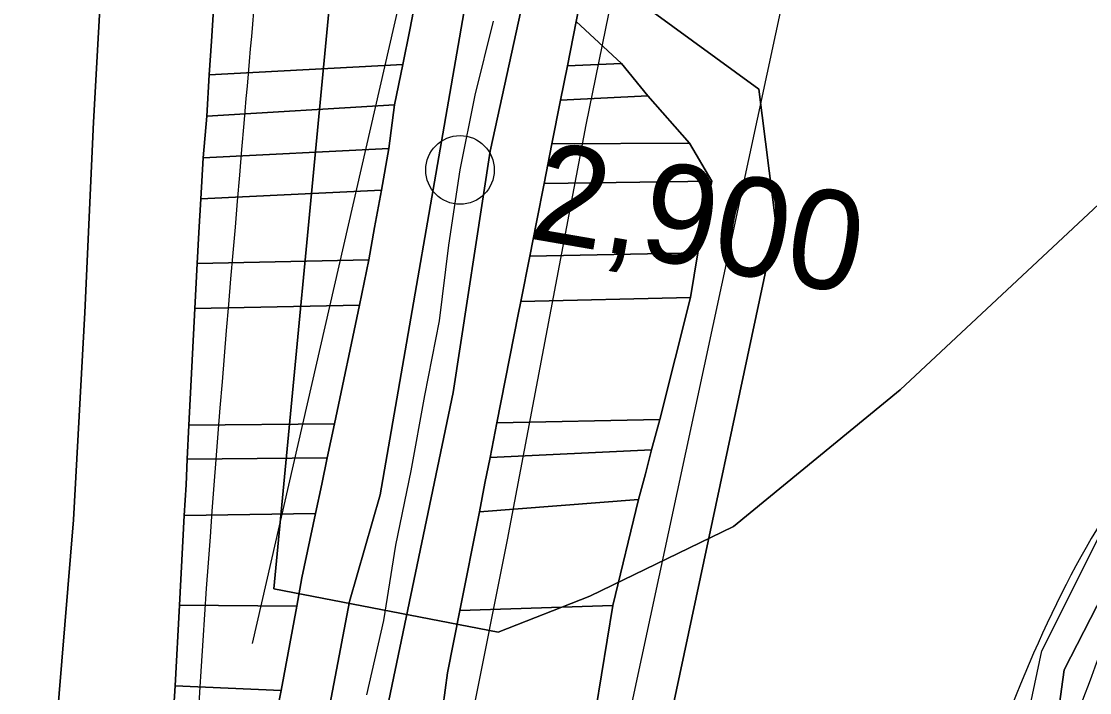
# Model space of a CAD drawing. Extents: x -510989 to -501240, y -1184665 to -1176089.
# Drawn here: x -503550.1 to -503409.8, y -1181719.5 to -1181631.4 of the extents above; entities that cross this region are included whole.
import ezdxf

# ---------------------------------------------------------------- set-up
doc = ezdxf.new("R2010")
doc.units = 0
for name, color, linetype in [('NAVRH_revitalizace_toku', 7, 'Continuous'), ('orna_puda', 7, 'Continuous'), ('ostatni_plocha_x_ostatni_komunikace', 7, 'Continuous'), ('ostatni_plocha_x_silnice', 7, 'Continuous'), ('STAV_systematicke_odvodneni', 7, 'Continuous'), ('STAV_USES', 7, 'Continuous'), ('STAV_zaplavove_uzemi', 7, 'Continuous'), ('trasovani_toku', 7, 'Continuous'), ('trvaly_travni_porost', 7, 'Continuous'), ('vodni_plocha_x_vodni_tok_v_koryt_prir_n_upr', 7, 'Continuous'), ('zahrada', 7, 'Continuous')]:
    doc.layers.add(name, color=color, linetype=linetype)

msp = doc.modelspace()

# ---------------------------------------------------------------- linework, layer by layer
at = {"layer": 'NAVRH_revitalizace_toku'}
for points in [[(-503475.69, -1181747.84), (-503451.03, -1181632.99), (-503426.37, -1181518.14), (-503416.5, -1181455.43), (-503415.09, -1181394.83), (-503434.12, -1181325.07), (-503450.33, -1181289.84), (-503445.92, -1181259.51), (-503426.54, -1181230.05), (-503405.62, -1181211.45), (-503389.34, -1181168.82), (-503387.02, -1181132.39), (-503393.99, -1181103.71), (-503388.57, -1181053.33), (-503376.56, -1181008.43), (-503365.03, -1180968.07), (-503349.66, -1180937.32), (-503299.64, -1180920.03), (-503248.45, -1180913.62), (-503149.8, -1180895.05), (-503112.01, -1180889.28)], [(-503441.07, -1181050.42), (-503440.37, -1181093.4), (-503432.62, -1181146.25), (-503432.62, -1181162.45), (-503444.6, -1181184.3), (-503485.47, -1181230.1), (-503493.22, -1181246.3), (-503494.5, -1181285.16), (-503474.04, -1181332.05), (-503459.54, -1181409.64), (-503459.54, -1181458.23), (-503480.86, -1181543.49), (-503519.79, -1181713.04)]]:
    msp.add_lwpolyline(points, dxfattribs=at)
at = {"layer": 'orna_puda'}
for points in [[(-503524.79, -1181629.12), (-503498.12, -1181627.44), (-503499.08, -1181632.5), (-503500, -1181637.05), (-503525.4, -1181638.39), (-503525.09, -1181633.97)], [(-503525.4, -1181638.39), (-503500, -1181637.05), (-503501.07, -1181642.31), (-503525.74, -1181643.82)], [(-503525.74, -1181643.82), (-503501.07, -1181642.31), (-503501.83, -1181648.08), (-503526.2, -1181649.27)], [(-503526.2, -1181649.27), (-503501.83, -1181648.08), (-503502.81, -1181653.51), (-503526.51, -1181654.65)], [(-503526.99, -1181663.15), (-503504.45, -1181662.68), (-503505.69, -1181668.6), (-503527.32, -1181669.07)], [(-503527.32, -1181669.07), (-503505.69, -1181668.6), (-503508.97, -1181684.2), (-503528.08, -1181684.36)], [(-503528.08, -1181684.36), (-503508.97, -1181684.2), (-503509.91, -1181688.66), (-503528.29, -1181688.84)], [(-503528.29, -1181688.84), (-503509.91, -1181688.66), (-503510.64, -1181692.13), (-503511.44, -1181695.94), (-503528.69, -1181696.2), (-503528.45, -1181692.18)], [(-503528.69, -1181696.2), (-503511.44, -1181695.94), (-503513.23, -1181704.42), (-503513.91, -1181708.11), (-503529.32, -1181707.99)], [(-503529.32, -1181707.99), (-503513.91, -1181708.11), (-503515.97, -1181719.18), (-503529.9, -1181718.57)]]:
    msp.add_lwpolyline(points, close=True, dxfattribs=at)
at = {"layer": 'ostatni_plocha_x_ostatni_komunikace'}
msp.add_lwpolyline([(-503331.95, -1181627.21), (-503356.42, -1181654.86), (-503367.8, -1181665.45), (-503372.85, -1181665.03), (-503388.1, -1181683.7), (-503397.28, -1181695.13), (-503405.28, -1181710.19), (-503405.67, -1181712.64), (-503410.14, -1181740.84), (-503416.18, -1181740.84), (-503415.11, -1181730.76), (-503413.18, -1181716.47), (-503394.23, -1181679.54), (-503380.6, -1181668.42), (-503377.45, -1181663.48), (-503361.58, -1181655.84), (-503331.35, -1181621.57)], dxfattribs=at)
at = {"layer": 'ostatni_plocha_x_silnice'}
for points in [[(-503550.29, -1181774.59), (-503548.27, -1181751.03), (-503545.51, -1181724.37), (-503543.23, -1181696.77), (-503541.76, -1181669.56), (-503540.61, -1181644.59), (-503538.65, -1181609.24), (-503535.68, -1181564.31), (-503534.03, -1181534.18), (-503533.49, -1181524.47), (-503530.32, -1181482.78)], [(-503524.79, -1181629.12), (-503525.09, -1181633.97), (-503525.4, -1181638.39), (-503525.74, -1181643.82), (-503526.2, -1181649.27), (-503526.51, -1181654.65), (-503526.76, -1181659.09), (-503526.99, -1181663.15), (-503527.32, -1181669.07), (-503528.08, -1181684.36), (-503528.29, -1181688.84), (-503528.45, -1181692.18), (-503528.69, -1181696.2), (-503529.32, -1181707.99), (-503529.9, -1181718.57), (-503530.1, -1181721.94), (-503530.98, -1181738.22), (-503531.16, -1181779.98), (-503535.7, -1181812.4)]]:
    msp.add_lwpolyline(points, dxfattribs=at)
at = {"layer": 'STAV_systematicke_odvodneni'}
for p, q in [((-503467.76, -1181604.52), (-503475.97, -1181644.97)), ((-503475.97, -1181644.97), (-503486.31, -1181699.4)), ((-503416.08, -1181714), (-503399.37, -1181680.55)), ((-503486.31, -1181699.4), (-503493.6, -1181735.9)), ((-503419.43, -1181729.51), (-503416.08, -1181714))]:
    msp.add_line(p, q, dxfattribs=at)
at = {"layer": 'STAV_USES'}
for p, q in [((-503516.92, -1181705.86), (-503507.83, -1181610.55)), ((-503507.83, -1181610.55), (-503516.92, -1181705.86)), ((-503365.69, -1181615.25), (-503434.7, -1181679.73)), ((-503434.7, -1181679.73), (-503365.69, -1181615.25)), ((-503434.7, -1181679.73), (-503456.59, -1181697.67)), ((-503456.59, -1181697.67), (-503434.7, -1181679.73)), ((-503456.59, -1181697.67), (-503475.43, -1181706.79)), ((-503475.43, -1181706.79), (-503456.59, -1181697.67)), ((-503487.46, -1181711.53), (-503516.92, -1181705.86)), ((-503516.92, -1181705.86), (-503487.46, -1181711.53)), ((-503475.43, -1181706.79), (-503487.46, -1181711.53)), ((-503487.46, -1181711.53), (-503475.43, -1181706.79))]:
    msp.add_line(p, q, dxfattribs=at)
at = {"layer": 'STAV_zaplavove_uzemi'}
for points in [[(-502723.47, -1180576.88), (-502750.97, -1180610.73), (-502772.12, -1180647.75), (-502783.76, -1180692.17), (-502790.11, -1180735.54), (-502816.55, -1180769.39), (-502838.76, -1180789.49), (-502880.02, -1180813.82), (-502947.71, -1180825.45), (-502980.5, -1180833.91), (-503008.01, -1180838.14), (-503027.04, -1180827.57), (-503058.78, -1180840.26), (-503097.92, -1180865.65), (-503133.88, -1180877.28), (-503224.85, -1180888.92), (-503331.68, -1180909.01), (-503349.66, -1180914.3), (-503380.34, -1180944.98), (-503395.15, -1180996.81), (-503404.67, -1181054.99), (-503414.18, -1181088.83), (-503405.74, -1181137.71), (-503341.21, -1181192.71), (-503275.63, -1181213.86), (-503238.61, -1181228.67), (-503221.69, -1181245.6), (-503229.09, -1181273.1), (-503244.96, -1181310.12), (-503251.3, -1181333.39), (-503243.9, -1181363.01), (-503246.02, -1181393.68), (-503244.96, -1181433.88), (-503251.3, -1181477.25), (-503261.88, -1181518.5), (-503269.29, -1181530.14), (-503299, -1181579.21), (-503326.93, -1181610.62), (-503351.36, -1181638.55), (-503381.61, -1181666.47), (-503397.91, -1181682.76), (-503420.01, -1181721.16), (-503428.16, -1181736.28), (-503464.23, -1181735.12), (-503497.97, -1181758.39), (-503482.84, -1181800.28), (-503460.74, -1181841), (-503407.53, -1181883.86), (-503369.52, -1181914.83), (-503348.4, -1181945.81), (-503334.32, -1181976.78), (-503286.45, -1182017.61), (-503224.5, -1182073.92), (-503185.08, -1182121.79), (-503159.74, -1182180.92), (-503125.16, -1182269.48), (-503118.18, -1182319.52), (-503118.18, -1182384.67), (-503122.84, -1182470.78), (-503133.31, -1182562.7), (-503147.27, -1182666.25), (-503152.24, -1182800.82), (-503140.98, -1182878.25), (-503110, -1182947.24), (-503050.82, -1183014.1), (-502950.75, -1183132.78), (-502862.33, -1183242.16), (-502789.02, -1183301.5), (-502594.33, -1183372.67), (-502552.52, -1183394.35), (-502521.54, -1183433.06), (-502481.28, -1183546.12), (-502442.56, -1183663.81), (-502399.2, -1183755.19), (-502318.67, -1183838.81), (-502270.66, -1183889.92), (-502173.29, -1183977.22)], [(-502250.32, -1184002.61), (-502355.07, -1183875.41), (-502442.37, -1183790.61), (-502477.29, -1183700.82), (-502532.16, -1183578.61), (-502567.08, -1183448.91), (-502626.05, -1183402.34), (-502705.41, -1183380.59), (-502814.2, -1183349.87), (-502882.03, -1183297.39), (-502931.95, -1183237.24), (-503042.02, -1183107.97), (-503139.64, -1183018.94), (-503222.14, -1182957.59), (-503308.56, -1182839.96), (-503316.24, -1182784.92), (-503330.32, -1182756.77), (-503348.24, -1182719.65), (-503334.16, -1182651.82), (-503323.92, -1182595.5), (-503313.68, -1182526.39), (-503294.1, -1182480.5), (-503251.86, -1182396.03), (-503229.34, -1182314.37), (-503216.1, -1182227.15), (-503242.43, -1182174.5), (-503271.86, -1182129.59), (-503287.34, -1182081.58), (-503343.88, -1182028.1), (-503361.79, -1182008.91), (-503396.35, -1181952.59), (-503442.43, -1181933.39), (-503497.46, -1181888.6), (-503525.62, -1181860.44), (-503528.18, -1181837.4), (-503548.66, -1181767.01), (-503558.9, -1181729.89), (-503576.82, -1181682.53), (-503578.1, -1181621.1), (-503567.86, -1181572.46), (-503552.5, -1181536.63), (-503538.04, -1181458.36), (-503518.33, -1181411.9), (-503509.88, -1181341.51), (-503497.21, -1181207.63), (-503499.77, -1181097.56), (-503498.02, -1181031.35), (-503510.82, -1180970.85), (-503549.22, -1180952.23), (-503571.32, -1180940.6), (-503605.07, -1180937.11), (-503651.61, -1180939.44), (-503671.39, -1180917.33), (-503679.53, -1180892.89), (-503713.27, -1180871.95), (-503727.24, -1180859.15), (-503734.22, -1180833.55), (-503728.4, -1180799.81), (-503741.2, -1180770.72), (-503722.82, -1180725.17), (-503721.54, -1180703.41), (-503731.78, -1180697.01), (-503767.61, -1180699.57), (-503790.65, -1180697.01), (-503817.53, -1180697.01), (-503861.04, -1180686.77), (-503889.2, -1180675.25), (-503900.72, -1180668.85), (-503953.2, -1180679.09), (-503997.99, -1180697.01), (-504063.27, -1180722.61), (-504109.34, -1180749.49), (-504142.62, -1180776.36), (-504177.18, -1180796.84), (-504211.73, -1180817.32), (-504414.98, -1180961.5), (-504472.7, -1180998.11), (-504544.51, -1181068.5), (-504600.82, -1181143.12), (-504621.94, -1181196.62), (-504641.65, -1181267.01), (-504660.25, -1181350.62), (-504634.7, -1181398.32), (-504617.66, -1181447.72), (-504600.62, -1181492.01), (-504587, -1181548.23), (-504592.11, -1181628.29), (-504569.96, -1181682.81), (-504568.26, -1181664.07), (-504554.63, -1181621.48), (-504547.82, -1181597.63)], [(-502765.18, -1180820.83), (-502819.12, -1180854.68), (-502855.09, -1180856.79), (-502878.36, -1180851.5), (-502911.15, -1180848.33), (-502954.52, -1180870.54), (-502984.14, -1180869.48), (-503005.29, -1180861.02), (-503048.66, -1180872.66), (-503074.04, -1180895.93), (-503100.49, -1180910.74), (-503124.82, -1180934.01), (-503148.09, -1180961.51), (-503167.13, -1180991.13), (-503214.18, -1181039.04), (-503223.14, -1181058.24), (-503224.42, -1181086.39), (-503233.38, -1181129.91), (-503224.42, -1181152.95), (-503210.34, -1181174.71), (-503189.86, -1181187.51), (-503177.06, -1181216.94), (-503187.3, -1181265.58), (-503182.09, -1181326.92), (-503202.22, -1181367.18), (-503223.9, -1181396.6), (-503227, -1181422.93), (-503244.04, -1181475.59), (-503248.68, -1181509.66), (-503278.16, -1181558.16), (-503308.83, -1181601.52), (-503351.14, -1181645.95), (-503365.95, -1181659.7), (-503395.57, -1181685.09), (-503411.43, -1181722.11), (-503422.01, -1181739.03), (-503437.88, -1181747.49), (-503460.09, -1181743.26), (-503481.25, -1181748.55), (-503492.88, -1181761.25), (-503472.79, -1181803.56), (-503443.17, -1181840.58), (-503413.55, -1181857.5), (-503278.84, -1181941.97), (-503242.23, -1181977.17), (-503180.29, -1182027.85), (-503125.38, -1182098.25), (-503088.78, -1182167.23), (-503075.54, -1182217), (-503114.26, -1182162.8), (-503152.97, -1182091.56), (-503197.89, -1182048.2), (-503210.28, -1182032.71), (-503231.96, -1182021.87), (-503259.83, -1182017.22), (-503266.03, -1182021.87), (-503224.21, -1182048.2), (-503199.43, -1182076.07), (-503157.62, -1182114.79), (-503135.94, -1182159.7), (-503118.9, -1182207.71), (-503111.16, -1182251.07), (-503108.24, -1182409.43), (-503115.92, -1182478.55), (-503128.72, -1182603.98), (-503131.28, -1182696.13), (-503104.4, -1182780.6), (-503071.45, -1182869.91), (-503052.71, -1182886.94), (-502977.76, -1182944.86), (-502838.07, -1183047.07), (-502664.31, -1183174.84), (-502563.8, -1183270.24), (-502485.44, -1183353.71), (-502446.26, -1183432.07), (-502383.48, -1183571.46), (-502315.46, -1183658.04), (-502253.62, -1183724), (-502158.8, -1183808.51), (-502045.43, -1183923.94), (-501930, -1184016.7), (-501793.89, -1184089.91), (-501746.5, -1184127.32), (-501709.09, -1184197.15)], [(-502226.81, -1183999.33), (-502311.75, -1183908.57), (-502419.96, -1183792.22), (-502451.37, -1183739.86), (-502483.95, -1183647.94), (-502521.19, -1183547.88), (-502550.27, -1183461.78), (-502572.38, -1183429.2), (-502656.85, -1183386.44), (-502768.21, -1183357), (-502834.76, -1183325), (-502889.79, -1183272.53), (-502938.43, -1183213.65), (-503042.23, -1183094.94), (-503121.07, -1183000.61), (-503188.65, -1182909.1), (-503198.5, -1182830.26), (-503192.9, -1182654.04), (-503169.63, -1182457.41), (-503165.02, -1182331.94), (-503174.64, -1182244.43), (-503211.18, -1182165.58), (-503248.68, -1182104.04), (-503298.6, -1182058.14), (-503358.04, -1182010.06), (-503388.64, -1181959.36), (-503422.73, -1181920.9), (-503472.56, -1181875.44), (-503525.05, -1181800.26), (-503528.23, -1181753.72), (-503520.82, -1181644.77), (-503514.48, -1181592.94), (-503470.14, -1181471.68), (-503458.61, -1181430.33), (-503465.34, -1181377.45), (-503493.67, -1181297.01), (-503493.67, -1181272.57), (-503489.02, -1181233.01), (-503455.28, -1181146.91), (-503458.77, -1181102.69), (-503461.1, -1181050.33), (-503461.1, -1181016.59), (-503465.75, -1180995.65), (-503478.55, -1180979.36)]]:
    msp.add_spline(points, degree=3, dxfattribs=at)
at = {"layer": 'trasovani_toku'}
for p, q in [((-503490.5, -1181641.07), (-503488.1, -1181631.36)), ((-503492.48, -1181650.87), (-503490.5, -1181641.07)), ((-503493.97, -1181660.76), (-503492.48, -1181650.87)), ((-503495.18, -1181670.69), (-503493.97, -1181660.76)), ((-503497.12, -1181680.49), (-503495.18, -1181670.69)), ((-503498.9, -1181690.34), (-503497.12, -1181680.49)), ((-503500.92, -1181700.13), (-503498.9, -1181690.34)), ((-503502.49, -1181710.01), (-503500.92, -1181700.13)), ((-503504.73, -1181719.75), (-503502.49, -1181710.01))]:
    msp.add_line(p, q, dxfattribs=at)
msp.add_circle((-503492.48, -1181650.87), 4.5, dxfattribs=at)
at = {"layer": 'trvaly_travni_porost'}
for points in [[(-503538.65, -1181609.24), (-503540.61, -1181644.59), (-503541.76, -1181669.56), (-503543.23, -1181696.77), (-503545.51, -1181724.37), (-503548.27, -1181751.03), (-503550.29, -1181774.59), (-503555.45, -1181796.44), (-503555.72, -1181773.46), (-503556.11, -1181742.89), (-503579.22, -1181699.74), (-503586.57, -1181647.49), (-503583.52, -1181611.36), (-503567.81, -1181610.95)], [(-503477.24, -1181631.39), (-503471.28, -1181636.92), (-503478.38, -1181637.22)], [(-503478.38, -1181637.22), (-503471.28, -1181636.92), (-503467.83, -1181641.14), (-503479.27, -1181641.71)], [(-503467.83, -1181641.14), (-503462.33, -1181647.36), (-503480.41, -1181647.45), (-503479.27, -1181641.71)], [(-503480.41, -1181647.45), (-503462.33, -1181647.36), (-503459.41, -1181652.35), (-503481.44, -1181652.65)], [(-503481.44, -1181652.65), (-503459.41, -1181652.35), (-503460.44, -1181657.15), (-503461.24, -1181661.77), (-503483.32, -1181662.17), (-503482.44, -1181657.71)], [(-503526.51, -1181654.65), (-503502.81, -1181653.51), (-503503.69, -1181658.43), (-503504.45, -1181662.68), (-503526.99, -1181663.15), (-503526.76, -1181659.09)], [(-503461.24, -1181661.77), (-503462.24, -1181667.63), (-503484.49, -1181668.15), (-503483.32, -1181662.17)], [(-503484.49, -1181668.15), (-503462.24, -1181667.63), (-503466.23, -1181683.61), (-503487.64, -1181684.06), (-503484.83, -1181669.86)], [(-503487.64, -1181684.06), (-503466.23, -1181683.61), (-503467.34, -1181687.61), (-503488.54, -1181688.59)], [(-503488.54, -1181688.59), (-503467.34, -1181687.61), (-503468.15, -1181690.75), (-503469.04, -1181694.11), (-503489.94, -1181695.74), (-503489.21, -1181692)], [(-503489.94, -1181695.74), (-503469.04, -1181694.11), (-503472.41, -1181708.03), (-503492.51, -1181708.67)], [(-503492.51, -1181708.67), (-503472.41, -1181708.03), (-503474.64, -1181721.67), (-503482.83, -1181723.41), (-503495.06, -1181723.7), (-503494.11, -1181716.85)]]:
    msp.add_lwpolyline(points, close=True, dxfattribs=at)
for points in [[(-503331.35, -1181621.57), (-503361.58, -1181655.84), (-503377.45, -1181663.48), (-503380.6, -1181668.42), (-503394.23, -1181679.54), (-503413.18, -1181716.47), (-503415.11, -1181730.76), (-503416.18, -1181740.84), (-503433, -1181740.24), (-503447.63, -1181736.79), (-503448.61, -1181740.08), (-503462.44, -1181739.95), (-503469.83, -1181744.86), (-503464.63, -1181721.76), (-503451.02, -1181657.9), (-503453.25, -1181640.27), (-503467.62, -1181629.81)], [(-503474.64, -1181721.67), (-503472.41, -1181708.03), (-503469.04, -1181694.11), (-503468.15, -1181690.75), (-503467.34, -1181687.61), (-503466.23, -1181683.61), (-503462.24, -1181667.63), (-503461.24, -1181661.77), (-503460.44, -1181657.15), (-503459.41, -1181652.35), (-503462.33, -1181647.36), (-503467.83, -1181641.14), (-503471.28, -1181636.92), (-503477.24, -1181631.39), (-503476.23, -1181626.28)], [(-503467.62, -1181629.81), (-503453.25, -1181640.27), (-503451.02, -1181657.9), (-503464.63, -1181721.76)]]:
    msp.add_lwpolyline(points, dxfattribs=at)
at = {"layer": 'vodni_plocha_x_vodni_tok_v_koryt_prir_n_upr'}
for points in [[(-503459.85, -1181319.48), (-503454.34, -1181333.87), (-503453.12, -1181337.08), (-503450.66, -1181343.75), (-503448.19, -1181350.44), (-503457.94, -1181332.65), (-503456.69, -1181338.92), (-503453.74, -1181350.96), (-503446.87, -1181398.58), (-503444.57, -1181421.25), (-503443.55, -1181462.43), (-503456.91, -1181523.61), (-503471.23, -1181583.08), (-503483.83, -1181626.99), (-503488.52, -1181648.41), (-503493.38, -1181680.06), (-503502.45, -1181723.42), (-503504.04, -1181737.73), (-503504.16, -1181757.73), (-503502.53, -1181774.34), (-503496.13, -1181787.94), (-503493.42, -1181800.01), (-503486.58, -1181816.56)], [(-503508.41, -1181808.68), (-503513.45, -1181788.03), (-503515.63, -1181771.19), (-503514.98, -1181756.73), (-503513.32, -1181740.84), (-503507.01, -1181707.51), (-503502.95, -1181693.52), (-503491.97, -1181630.26), (-503474.17, -1181562.93), (-503461.97, -1181515.55), (-503453.4, -1181479.28), (-503450, -1181435.84), (-503449.34, -1181421.79), (-503459.59, -1181386.09), (-503465.5, -1181373.9), (-503467.61, -1181363.02), (-503469.75, -1181352.01), (-503471.52, -1181342.9), (-503472.07, -1181341.57), (-503476.34, -1181331.26)], [(-503486.58, -1181816.56), (-503493.42, -1181800.01), (-503496.13, -1181787.94), (-503502.53, -1181774.34), (-503504.16, -1181757.73), (-503504.04, -1181737.73), (-503502.45, -1181723.42), (-503493.38, -1181680.06), (-503488.52, -1181648.41), (-503483.83, -1181626.99), (-503471.23, -1181583.08), (-503456.91, -1181523.61), (-503443.55, -1181462.43)], [(-503453.4, -1181479.28), (-503461.97, -1181515.55), (-503474.17, -1181562.93), (-503491.97, -1181630.26), (-503502.95, -1181693.52), (-503507.01, -1181707.51), (-503513.32, -1181740.84), (-503514.98, -1181756.73), (-503515.63, -1181771.19), (-503513.45, -1181788.03), (-503508.41, -1181808.68)], [(-503476.23, -1181626.28), (-503477.24, -1181631.39), (-503478.38, -1181637.22), (-503479.27, -1181641.71), (-503480.41, -1181647.45), (-503481.44, -1181652.65), (-503482.44, -1181657.71), (-503483.32, -1181662.17), (-503484.49, -1181668.15), (-503484.83, -1181669.86), (-503487.64, -1181684.06), (-503488.54, -1181688.59), (-503489.21, -1181692), (-503489.94, -1181695.74), (-503492.51, -1181708.67), (-503494.11, -1181716.85), (-503495.06, -1181723.7), (-503495.3, -1181725.37), (-503497.07, -1181738.07), (-503496.81, -1181745.73), (-503496.59, -1181751.92), (-503495.33, -1181773.66), (-503489.52, -1181793.46), (-503483.74, -1181805.41)], [(-503514.35, -1181810), (-503520.3, -1181785.43), (-503521.88, -1181770.92), (-503521.62, -1181758.2), (-503520.69, -1181746.25), (-503520.45, -1181743.32), (-503517.23, -1181725.97), (-503516.75, -1181723.1), (-503515.97, -1181719.18), (-503513.91, -1181708.11), (-503513.23, -1181704.42), (-503511.44, -1181695.94), (-503510.64, -1181692.13), (-503509.91, -1181688.66), (-503508.97, -1181684.2), (-503505.69, -1181668.6), (-503504.45, -1181662.68), (-503503.69, -1181658.43), (-503502.81, -1181653.51), (-503501.83, -1181648.08), (-503501.07, -1181642.31), (-503500, -1181637.05), (-503499.08, -1181632.5), (-503498.12, -1181627.44)]]:
    msp.add_lwpolyline(points, dxfattribs=at)
at = {"layer": 'zahrada'}
msp.add_lwpolyline([(-503529.9, -1181718.57), (-503515.97, -1181719.18), (-503516.75, -1181723.1), (-503530.1, -1181721.94)], close=True, dxfattribs=at)

# ---------------------------------------------------------------- texts
at = {"layer": 'trasovani_toku'}
msp.add_text('2,900', height=13, rotation=350.2136, dxfattribs=at).set_placement((-503483.64, -1181659.83))

doc.saveas('drawing.dxf')
